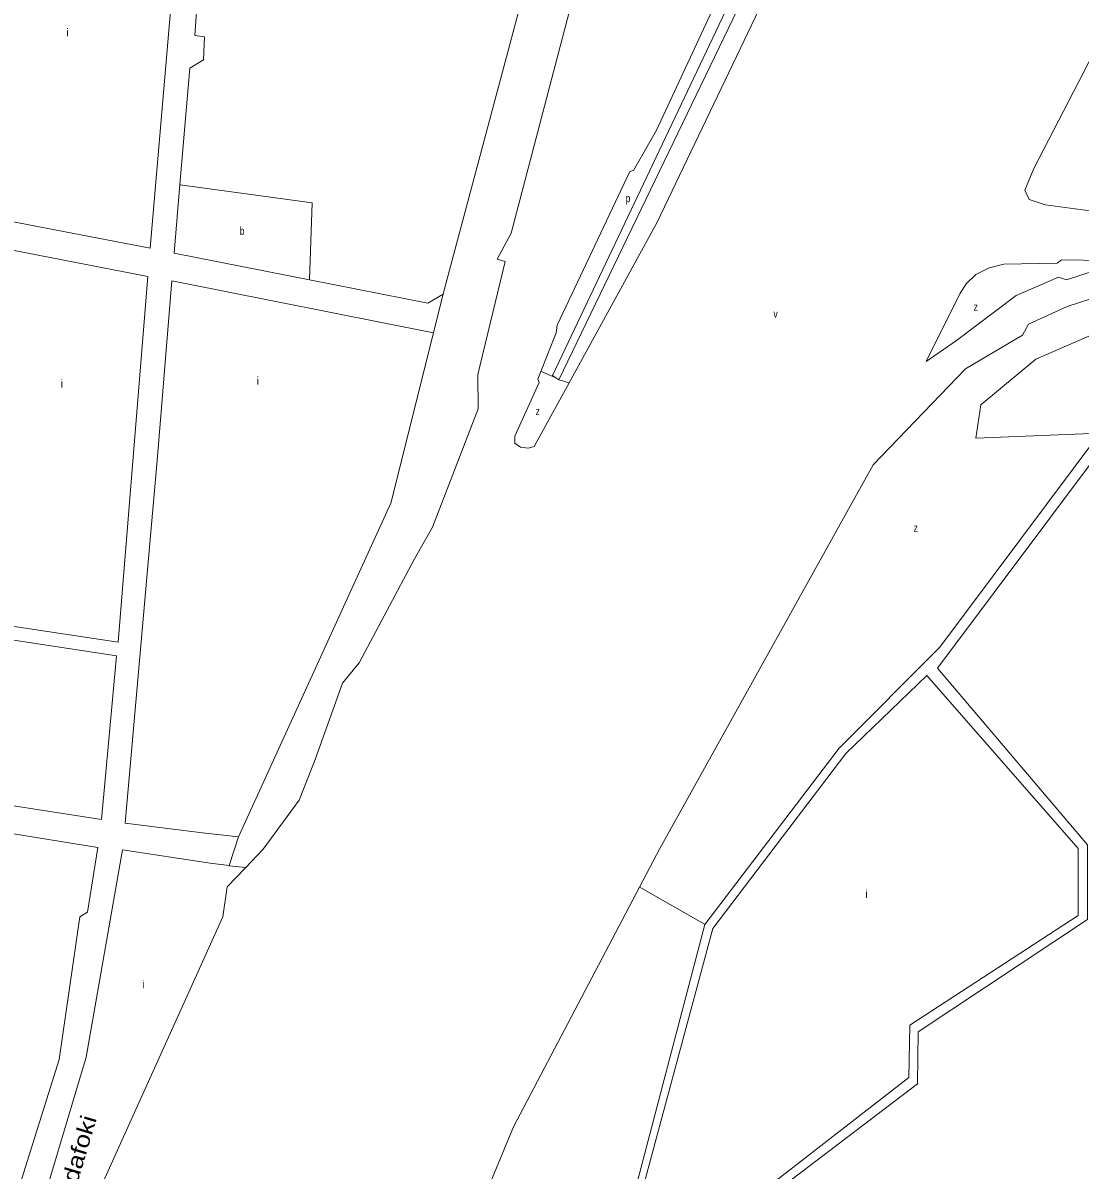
# Model space of a CAD drawing. Extents: x 639657 to 671642, y 222838 to 252123.
# Drawn here: x 650208 to 651529, y 234105 to 235539 of the extents above; entities that cross this region are included whole.
import ezdxf
from ezdxf.enums import TextEntityAlignment as Align

# ---------------------------------------------------------------- set-up
doc = ezdxf.new("R2010")
doc.units = 0
doc.header["$LTSCALE"] = 4
for name, color, linetype, lineweight in [('1', 7, 'Continuous', 13), ('21', 7, 'Continuous', 13), ('5', 7, 'Continuous', 13)]:
    doc.layers.add(name, color=color, linetype=linetype, lineweight=lineweight)
doc.layers.add('22', color=7, linetype='Continuous')
doc.layers.add('7', color=7, linetype='Continuous')

msp = doc.modelspace()

# ---------------------------------------------------------------- linework, layer by layer
at = {"layer": '1'}
for points in [[(650873.884, 235095.326), (650869.922, 235097.969), (651129.032, 235644.214), (651210.438, 235815.831)], [(651216.647, 235792.965), (651164.098, 235686.593), (650877.849, 235092.681), (650873.884, 235095.326)], [(650426.483, 235577.035), (650422.79, 235523.11), (650434.84, 235521.45), (650433.71, 235492.63), (650416.58, 235482.21), (650404.155, 235336.684)], [(650404.155, 235336.684), (650396.83, 235250.9), (650566.02, 235217.665)], [(649978.64, 234817.35), (650327.17, 234764.9), (650364.11, 235221.9), (650166.732, 235260.044)], [(651129.65, 234063.35), (651326.19, 234212.98), (651327.07, 234277.96), (651538.69, 234418.28), (651538.69, 234511.67), (651350.99, 234732.2), (651562.46, 235014.49), (651761.6, 235036.48), (651800.77, 235103.36), (651823.88, 235220.56), (651847.94, 235217.65), (651824.98, 235104.87), (651786.04, 234904.69), (651796.15, 234504.74), (651816.59, 233899.67)], [(650376.14, 234997.01), (650394.23, 235216.48), (650721.115, 235151.431)], [(650566.02, 235217.665), (650714.03, 235188.59), (650733.17, 235199.68)], [(650733.17, 235199.68), (650721.615, 235153.431), (650721.115, 235151.431)], [(651554.17, 235025.95), (651353.92, 234758.5), (651228.2, 234632.48), (651060.26, 234411.96)], [(650376.14, 234997.01), (650335.55, 234538.69), (650432.49, 234526.48), (650477.228, 234521.419)], [(650191.12, 234045.359), (650253.19, 234243.16), (650279.04, 234421.38), (650288.68, 234427.46), (650301.76, 234508.39), (649926.11, 234568.87), (649816.089, 234116.78), (649815.852, 234115.518), (649810.805, 234088.583)], [(650224.822, 234038.14), (650286.92, 234246.15), (650332.52, 234505.13), (650442.02, 234488.53), (650465.651, 234485.551), (650477.228, 234521.419)], [(651060.26, 234411.96), (650969.58, 234065.83)]]:
    msp.add_lwpolyline(points, dxfattribs=at)
for points in [[(650082.65, 235311.73), (650149.59, 235635.99), (650147.25, 235706.95), (650405.02, 235699.58), (650367.13, 235257.19)], [(650306.07, 234543.26), (650324.9, 234747.68), (649975.51, 234800.99), (649933.02, 234600.96)], [(651236.56, 234625.55), (651337.78, 234723.16), (651527.03, 234507.15), (651527.03, 234423.1), (651316.53, 234286.2), (651315.12, 234220.64), (651121.6, 234070.25), (651040.05, 233897.7), (651038.91, 233878.47), (651007.6, 233902.61), (650977.85, 234063.47), (651070.2, 234407.13)]]:
    msp.add_lwpolyline(points, close=True, dxfattribs=at)
at = {"layer": '21'}
for p in [(650721.115, 235151.431), (650477.228, 234521.419)]:
    msp.add_line(p, (650667.95, 234938.64), dxfattribs=at)
for points in [[(650853.089, 235692.256), (650852.589, 235692.421), (650835.572, 235698.049), (650819.718, 235687.474), (650805.626, 235655.752), (650816.195, 235636.366), (650844.38, 235616.98), (650733.303, 235200.18), (650733.17, 235199.68)], [(650566.02, 235217.665), (650566.039, 235218.165), (650569.582, 235313.856), (650404.655, 235336.615), (650404.155, 235336.684)], [(651554.17, 235025.95), (651553.67, 235025.93), (651399.198, 235019.652), (651405.198, 235061.676), (651474.197, 235118.709), (651585.194, 235166.736), (651705.192, 235193.751), (651804.992, 235197.318), (651805.491, 235197.336)], [(650873.884, 235095.326), (650873.386, 235095.537), (650855.754, 235103.021), (650855.254, 235103.233)], [(650877.849, 235092.681), (650878.349, 235092.538), (650890.179, 235089.158), (650890.679, 235089.015)], [(650465.651, 234485.551), (650466.151, 234485.489), (650485.863, 234483.025), (650486.363, 234482.962)], [(651060.26, 234411.96), (651059.76, 234412.246), (650979.055, 234458.42), (650978.555, 234458.706)]]:
    msp.add_lwpolyline(points, dxfattribs=at)
at = {"layer": '5'}
for p, q in [((650916.02, 235649.61), (650818.19, 235276.01)), ((650999.92, 235404.73), (650970.98, 235354.47)), ((650966.47, 235353.16), (650875.57, 235160.86)), ((650970.98, 235354.47), (650966.47, 235353.16)), ((651471.43, 235356.83), (651460.34, 235329.89)), ((651460.34, 235329.89), (651465.8, 235318.11)), ((651465.8, 235318.11), (651485.73, 235311.26)), ((651485.73, 235311.26), (651651.83, 235289.15)), ((650818.19, 235276.01), (650800.75, 235243.44)), ((650810.65, 235240.7), (650776.63, 235099.24)), ((650800.75, 235243.44), (650810.65, 235240.7)), ((651434.24, 235237.17), (651415.92, 235232.56)), ((651500.67, 235238.53), (651434.24, 235237.17)), ((651506.09, 235242.51), (651500.67, 235238.53)), ((651621.14, 235240.95), (651506.09, 235242.51)), ((651399.11, 235224.2), (651387.25, 235213.27)), ((651415.92, 235232.56), (651399.11, 235224.2)), ((651449.52, 235198.17), (651502.58, 235220.9)), ((651502.58, 235220.9), (651512.21, 235217.8)), ((651512.21, 235217.8), (651549.43, 235229.91)), ((651387.25, 235213.27), (651379.37, 235201.05)), ((651591.5, 235210.16), (651513.4, 235184.37)), ((651379.37, 235201.05), (651337.18, 235115.51)), ((651374.76, 235141.7), (651449.52, 235198.17)), ((651513.4, 235184.37), (651464.91, 235162.3)), ((650875.57, 235160.86), (650874.33, 235151.39)), ((651457.3, 235148.68), (651386.29, 235106.43)), ((651464.91, 235162.3), (651457.3, 235148.68)), ((651337.18, 235115.51), (651374.76, 235141.7)), ((651386.29, 235106.43), (651270.68, 234986.45)), ((650776.63, 235099.24), (650776.87, 235056.67)), ((650851.45, 235093.63), (650853.19, 235089.56)), ((650853.19, 235089.56), (650822.83, 235022.52)), ((650776.87, 235056.67), (650720.1, 234908.64)), ((650822.83, 235022.52), (650822.88, 235013.7)), ((650822.88, 235013.7), (650830, 235008.58)), ((650830, 235008.58), (650839.68, 235007.13)), ((650839.68, 235007.13), (650847.19, 235009.54)), ((651270.68, 234986.45), (651003.96, 234507.15)), ((650720.1, 234908.64), (650697.55, 234868.95)), ((650697.55, 234868.95), (650628.22, 234738.91)), ((650628.22, 234738.91), (650607.3, 234713.42)), ((650607.3, 234713.42), (650573.23, 234618.4)), ((650573.23, 234618.4), (650553.32, 234567.55)), ((650553.32, 234567.55), (650508.32, 234506.02)), ((650463.45, 234458.9), (650457.64, 234421.67)), ((650457.64, 234421.67), (650299.51, 234071.16)), ((650718.48, 233913.45), (650821.32, 234158.88))]:
    msp.add_line(p, q, dxfattribs=at)
for points in [[(651000.14, 235289.05), (651237.19, 235784.157), (651297.6, 235910.33)], [(650999.92, 235404.73), (651114.381, 235651.544), (651192.92, 235820.9)], [(651559.39, 235526.72), (651534.043, 235477.764), (651471.43, 235356.83)], [(650847.19, 235009.54), (650890.679, 235089.015), (651000.14, 235289.05)], [(650874.33, 235151.39), (650855.254, 235103.233), (650851.45, 235093.63)], [(650508.32, 234506.02), (650486.363, 234482.962), (650463.45, 234458.9)], [(650821.32, 234158.88), (650978.555, 234458.706), (651003.96, 234507.15)]]:
    msp.add_lwpolyline(points, dxfattribs=at)

# ---------------------------------------------------------------- texts
at = {"layer": '22', "width": 1.2}
msp.add_text('Budafoki', height=20, rotation=73.31, dxfattribs=at).set_placement((650282.545, 234109.917), align=Align.CENTER)
at = {"layer": '7'}
for p in [(650262.294, 235521.851), (650255.248, 235083.026), (650500.1, 235086.55), (651261.047, 234445.156), (650357.416, 234332.264)]:
    msp.add_text('i', height=10, dxfattribs=at).set_placement(p)
for s, width, p in [('p', 0.75, (650961.522, 235314.737)), ('b', 0.75, (650479.147, 235273.885)), ('v', 0.85, (651145.877, 235170.435)), ('z', 0.8, (651396.327, 235179.01)), ('z', 0.8, (650848.784, 235048.622)), ('z', 0.8, (651321.328, 234902.853))]:
    msp.add_text(s, height=10, dxfattribs=dict(at, width=width)).set_placement(p)

doc.saveas('drawing.dxf')
